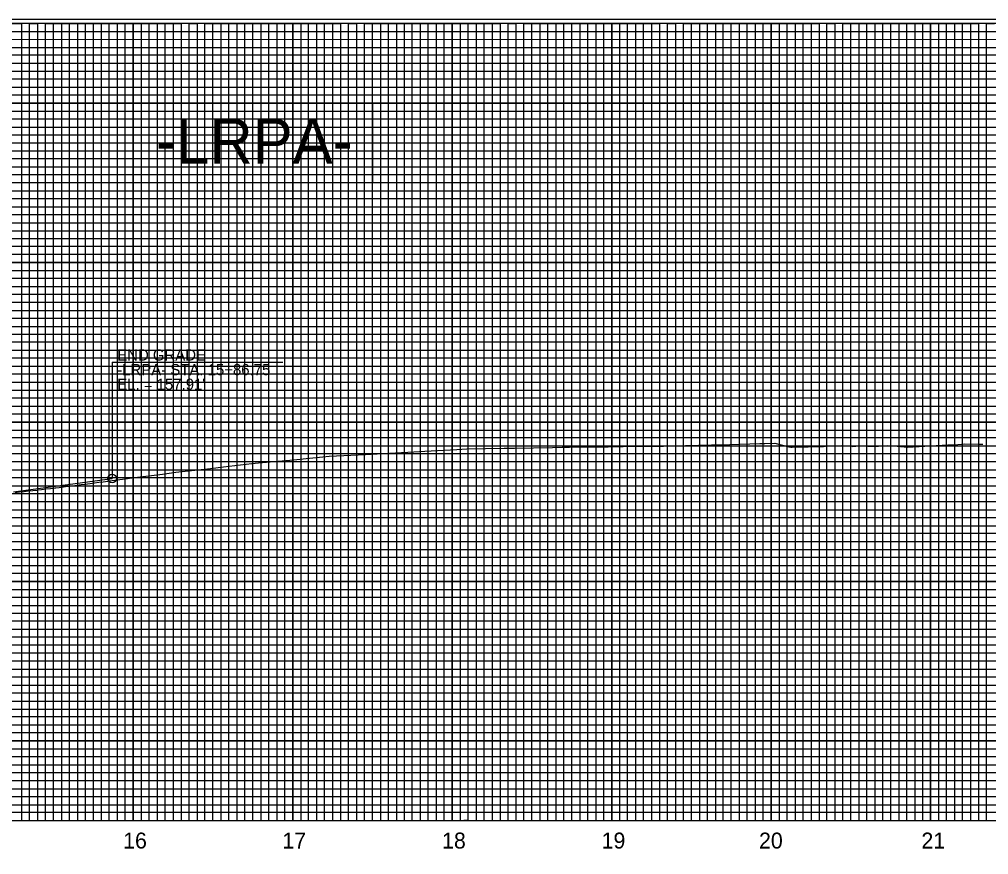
# Model space of a CAD drawing. Extents: x 573468 to 580768, y -57414 to -51768.
# Drawn here: x 579424 to 580032, y -53560 to -53036 of the extents above; entities that cross this region are included whole.
import ezdxf

# ---------------------------------------------------------------- set-up
doc = ezdxf.new("R2010")
doc.units = 0
for name, color, linetype in [('Exist Vertical Profile Ground Line', 7, 'Continuous'), ('Exist Vertical Profile Horizontal Axis Label Major', 7, 'Continuous'), ('Prop Grid Mask', 7, 'Continuous'), ('Prop PFL Text', 7, 'Continuous'), ('Prop Vertical Profile Grade', 7, 'Continuous'), ('Prop VPI Label', 7, 'Continuous'), ('Sheet DOT Grid CELL', 7, 'Continuous'), ('Sheet Layout Profile Border Port 1', 7, 'Continuous'), ('Sheet Plot Border Inside CELL', 7, 'Continuous'), ('Sheet Profile CELL', 7, 'Continuous'), ('Sheet Profile Grid Major CELL', 7, 'Continuous'), ('Sheet Profile Grid Middle CELL', 7, 'Continuous'), ('Sheet Profile Grid Minor CELL', 7, 'Continuous')]:
    doc.layers.add(name, color=color, linetype=linetype)

msp = doc.modelspace()

# ---------------------------------------------------------------- linework, layer by layer
at = {"layer": 'Exist Vertical Profile Ground Line'}
for points in [[(579421.13, -53332.7), (579423.9, -53332.4), (579426.81, -53332.08), (579429.43, -53331.79), (579432.19, -53331.48), (579434.96, -53331.18), (579435.37, -53331.13), (579437.72, -53330.85), (579440.49, -53330.52), (579443.25, -53330.2), (579446.02, -53329.88), (579446.74, -53329.79), (579448.78, -53329.53), (579451.55, -53329.18), (579454.32, -53328.83), (579455.12, -53328.73), (579457.08, -53328.48), (579459.85, -53328.13), (579462.61, -53327.78), (579465.38, -53327.44), (579466.56, -53327.29), (579468.14, -53327.07), (579470.91, -53326.67), (579473.67, -53326.31), (579476.44, -53325.96), (579479.2, -53325.6), (579481.97, -53325.25), (579490.18, -53324.2), (579494.4, -53323.61), (579513.64, -53321.16), (579521.98, -53320.09), (579543.75, -53317.66), (579551.92, -53316.61), (579569.51, -53314.65), (579573.73, -53314.11), (579595.96, -53312.23), (579603.72, -53311.33), (579614.04, -53310.47), (579618.14, -53309.99), (579640.86, -53308.82), (579648.1, -53308.4), (579671.17, -53307.21), (579678.07, -53306.8), (579698.12, -53305.77), (579704.3, -53305.41), (579727.86, -53305), (579734.26, -53304.88), (579758.06, -53304.47), (579764.22, -53304.36), (579768.82, -53304.28), (579792.93, -53304), (579798.82, -53303.93), (579802.44, -53303.88), (579826.73, -53303.6), (579827.72, -53303.59), (579833.26, -53303.53), (579857.88, -53302.85), (579863.01, -53302.8), (579888.04, -53302.11), (579891.27, -53302.07), (579897.43, -53301.9), (579906.36, -53304.08), (579907.52, -53304.38), (579908.34, -53304.39), (579916.58, -53304.17), (579918.34, -53304.11), (579928.01, -53303.82), (579929.32, -53303.78), (579939.48, -53303.3), (579940.13, -53303.3), (579945.71, -53303.76), (579946.42, -53303.82), (579950.47, -53303.57), (579951.54, -53303.56), (579955.86, -53303.6), (579957.32, -53303.69), (579962.45, -53303.62), (579966.25, -53303.49), (579968.22, -53303.35), (579971.76, -53303.57), (579974.21, -53303.61), (579976.28, -53303.86), (579978.58, -53304.11), (579980.7, -53304.31), (580006.09, -53302.88), (580007.99, -53302.87), (580010.08, -53302.77), (580016.6, -53302.14)], [(580016.6, -53302.14), (580025.52, -53302.47), (580027.9, -53302.47)]]:
    msp.add_lwpolyline(points, dxfattribs=at)
at = {"layer": 'Prop Grid Mask'}
msp.add_lwpolyline([(579495.21, -53088.55), (579645.21, -53088.55), (579645.21, -53138.55), (579495.21, -53138.55)], close=True, dxfattribs=at)
at = {"layer": 'Prop PFL Text'}
for q in [(579589.04, -53251.09), (579481.96, -53324)]:
    msp.add_line((579481.96, -53251.09), q, dxfattribs=at)
at = {"layer": 'Prop Vertical Profile Grade'}
msp.add_line((579420.21, -53332.32), (579481.96, -53324), dxfattribs=at)
at = {"layer": 'Prop VPI Label'}
msp.add_circle((579481.96, -53324), 2.75, dxfattribs=at)
at = {"layer": 'Sheet DOT Grid CELL'}
for p, q in [((579445.21, -53538.55), (579445.21, -53038.55)), ((579495.21, -53538.55), (579495.21, -53038.55)), ((579545.21, -53538.55), (579545.21, -53038.55)), ((579595.21, -53538.55), (579595.21, -53038.55)), ((579645.21, -53538.55), (579645.21, -53038.55)), ((579695.21, -53538.55), (579695.21, -53038.55)), ((579745.21, -53538.55), (579745.21, -53038.55)), ((579795.21, -53538.55), (579795.21, -53038.55)), ((579845.21, -53538.55), (579845.21, -53038.55)), ((579895.21, -53538.55), (579895.21, -53038.55)), ((579945.21, -53538.55), (579945.21, -53038.55)), ((579995.21, -53538.55), (579995.21, -53038.55)), ((580145.16, -53088.55), (578845.21, -53088.55)), ((580145.16, -53138.55), (578845.21, -53138.55)), ((580345.21, -53188.55), (578845.21, -53188.55)), ((580345.21, -53238.55), (578845.21, -53238.55)), ((580345.21, -53288.55), (578845.21, -53288.55)), ((580345.21, -53338.55), (578845.21, -53338.55)), ((580345.21, -53388.55), (578845.21, -53388.55)), ((580345.21, -53438.55), (578845.21, -53438.55)), ((580345.21, -53488.55), (578845.21, -53488.55))]:
    msp.add_line(p, q, dxfattribs=at)
at = {"layer": 'Sheet Layout Profile Border Port 1'}
msp.add_lwpolyline([(578895.21, -53038.55), (578895.21, -53538.55), (580295.21, -53538.55), (580295.21, -53176.1), (580145.16, -53176.1), (580145.16, -53038.55)], close=True, dxfattribs=at)
at = {"layer": 'Sheet Plot Border Inside CELL'}
msp.add_lwpolyline([(578691.21, -54091.1), (580357.71, -54091.1), (580357.71, -53036), (578691.21, -53036)], close=True, dxfattribs=at)
at = {"layer": 'Sheet Profile CELL'}
msp.add_line((578845.21, -53538.55), (580345.21, -53538.55), dxfattribs=at)
msp.add_lwpolyline([(580345.21, -53038.55), (578845.21, -53038.55), (578845.21, -54088.55), (580345.21, -54088.55)], close=True, dxfattribs=at)
at = {"layer": 'Sheet Profile Grid Major CELL'}
for points in [[(579395.21, -53538.55), (579445.21, -53538.55), (579445.21, -53038.55), (579495.21, -53038.55), (579495.21, -53538.55), (579545.21, -53538.55), (579545.21, -53038.55), (579595.21, -53038.55), (579595.21, -53538.55), (579645.21, -53538.55), (579645.21, -53038.55), (579695.21, -53038.55), (579695.21, -53538.55), (579745.21, -53538.55), (579745.21, -53038.55), (579795.21, -53038.55), (579795.21, -53538.55), (579845.21, -53538.55), (579845.21, -53038.55), (579895.21, -53038.55), (579895.21, -53538.55), (579945.21, -53538.55), (579945.21, -53038.55), (579995.21, -53038.55), (579995.21, -53538.55), (580045.21, -53538.55)], [(578845.21, -53088.55), (580145.21, -53088.55)], [(580145.21, -53138.55), (578845.21, -53138.55), (578845.21, -53188.55), (580345.21, -53188.55)], [(580345.21, -53238.55), (578845.21, -53238.55), (578845.21, -53288.55), (580345.21, -53288.55)], [(580345.21, -53338.55), (578845.21, -53338.55), (578845.21, -53388.55), (580345.21, -53388.55)], [(580345.21, -53438.55), (578845.21, -53438.55), (578845.21, -53438.55), (578845.21, -53488.55), (580345.21, -53488.55)]]:
    msp.add_lwpolyline(points, dxfattribs=at)
at = {"layer": 'Sheet Profile Grid Middle CELL'}
msp.add_line((578845.21, -53063.55), (580145.16, -53063.55), dxfattribs=at)
for points in [[(579420.21, -53538.55), (579470.21, -53538.55), (579470.21, -53538.55), (579470.21, -53038.55), (579520.21, -53038.55), (579520.21, -53538.55), (579570.21, -53538.55), (579570.21, -53038.55), (579620.21, -53038.55), (579620.21, -53538.55), (579670.21, -53538.55), (579670.21, -53038.55), (579720.21, -53038.55), (579720.21, -53538.55), (579770.21, -53538.55), (579770.21, -53038.55), (579820.21, -53038.55), (579820.21, -53538.55), (579870.21, -53538.55), (579870.21, -53038.55), (579920.21, -53038.55), (579920.21, -53538.55), (579970.21, -53538.55), (579970.21, -53038.55), (580020.21, -53038.55), (580020.21, -53538.55), (580070.21, -53538.55)], [(580145.21, -53113.55), (578845.21, -53113.55), (578845.21, -53163.55), (580145.21, -53163.55)], [(580345.21, -53213.55), (578845.21, -53213.55), (578845.21, -53263.55), (580170.21, -53263.55)], [(580345.21, -53313.55), (578845.21, -53313.55), (578845.21, -53363.55), (580345.21, -53363.55)], [(580345.21, -53413.55), (578845.21, -53413.55), (578845.21, -53463.55), (580345.21, -53463.55)], [(580345.21, -53513.55), (578845.21, -53513.55)]]:
    msp.add_lwpolyline(points, dxfattribs=at)
at = {"layer": 'Sheet Profile Grid Minor CELL'}
for p, q in [((578895.21, -53043.55), (580145.21, -53043.55)), ((580145.21, -53048.55), (578895.21, -53048.9)), ((578895.21, -53053.55), (580145.21, -53053.55)), ((580145.16, -53173.55), (578895.21, -53173.55)), ((580295.21, -53178.55), (578895.21, -53178.55)), ((580295.21, -53183.55), (578895.21, -53183.55)), ((578895.21, -53193.55), (580295.21, -53193.55)), ((580295.21, -53198.55), (578895.21, -53198.55)), ((578895.21, -53203.55), (580295.21, -53203.55)), ((580295.21, -53223.55), (578895.21, -53223.55)), ((578895.21, -53228.55), (580295.21, -53228.55)), ((580295.21, -53248.55), (578895.21, -53248.55)), ((578895.21, -53253.55), (580295.21, -53253.55)), ((580295.21, -53273.55), (578895.21, -53273.55)), ((578895.21, -53278.55), (580295.21, -53278.55)), ((580295.21, -53283.55), (578895.21, -53283.55)), ((578895.21, -53293.55), (580295.21, -53293.55)), ((580295.21, -53298.55), (578895.21, -53298.55)), ((578895.21, -53303.55), (580295.21, -53303.55)), ((580295.21, -53308.55), (578895.21, -53308.55)), ((578895.21, -53318.55), (580295.21, -53318.55)), ((580295.21, -53323.55), (578895.21, -53323.55)), ((578895.21, -53328.55), (580295.21, -53328.55)), ((580295.21, -53333.55), (578895.21, -53333.55)), ((578895.21, -53343.55), (580295.21, -53343.55)), ((580295.21, -53348.55), (578895.21, -53348.55)), ((578895.21, -53353.55), (580295.21, -53353.55)), ((580295.21, -53358.55), (578895.21, -53358.55)), ((578895.21, -53368.55), (580295.21, -53368.55)), ((580295.21, -53373.55), (578895.21, -53373.55)), ((578895.21, -53378.55), (580295.21, -53378.55)), ((580295.21, -53383.55), (578895.21, -53383.55)), ((578895.21, -53393.55), (580295.21, -53393.55)), ((580295.21, -53398.55), (578895.21, -53398.55)), ((578895.21, -53403.55), (580295.21, -53403.55)), ((580295.21, -53408.55), (578895.21, -53408.55)), ((578895.21, -53418.55), (580295.21, -53418.55)), ((580295.21, -53423.55), (578895.21, -53423.55)), ((580295.21, -53428.55), (578895.21, -53428.55)), ((580295.21, -53433.55), (578895.21, -53433.55)), ((578895.21, -53443.55), (580295.21, -53443.55)), ((580295.21, -53448.55), (578895.21, -53448.55)), ((578895.21, -53453.55), (580295.21, -53453.55)), ((580295.21, -53458.55), (578895.21, -53458.55)), ((578895.21, -53468.55), (580295.21, -53468.55)), ((580295.21, -53473.55), (578895.21, -53473.55)), ((578895.21, -53478.55), (580295.21, -53478.55)), ((580295.21, -53483.55), (578895.21, -53483.55)), ((578895.21, -53493.55), (580295.21, -53493.55)), ((580295.21, -53498.55), (578895.21, -53498.55)), ((578895.21, -53503.55), (580295.21, -53503.55)), ((580295.21, -53508.55), (578895.21, -53508.55)), ((578895.21, -53518.55), (580295.21, -53518.55)), ((580295.21, -53523.55), (578895.21, -53523.55)), ((578895.21, -53528.55), (580295.21, -53528.55))]:
    msp.add_line(p, q, dxfattribs=at)
for points in [[(579415.21, -53038.55), (579425.21, -53038.55)], [(579425.21, -53038.55), (579425.21, -53538.55), (579430.21, -53538.55), (579430.21, -53038.55), (579435.21, -53038.55), (579435.21, -53538.55), (579440.21, -53538.55), (579440.21, -53038.55), (579450.21, -53038.55), (579450.21, -53538.55), (579455.21, -53538.55), (579455.21, -53038.55), (579460.21, -53038.55), (579460.21, -53538.55), (579465.21, -53538.55), (579465.21, -53038.55), (579475.21, -53038.55), (579475.21, -53538.55), (579480.21, -53538.55), (579480.21, -53038.55), (579485.21, -53038.55), (579485.21, -53538.55), (579490.21, -53538.55), (579490.21, -53038.55), (579500.21, -53038.55), (579500.21, -53538.55), (579505.21, -53538.55), (579505.21, -53038.55), (579510.21, -53038.55), (579510.21, -53538.55), (579515.21, -53538.55), (579515.21, -53038.55), (579525.21, -53038.55), (579525.21, -53538.55), (579530.21, -53538.55), (579530.21, -53038.55), (579535.21, -53038.55), (579535.21, -53538.55), (579540.21, -53538.55), (579540.21, -53038.55), (579550.21, -53038.55), (579550.21, -53538.55), (579550.21, -53538.55), (579555.21, -53538.55), (579555.21, -53038.55), (579560.21, -53038.55), (579560.21, -53538.55), (579565.21, -53538.55), (579565.21, -53038.55), (579575.21, -53038.55), (579575.21, -53538.55), (579580.21, -53538.55), (579580.21, -53038.55), (579585.21, -53038.55), (579585.21, -53538.55), (579590.21, -53538.55), (579590.21, -53038.55), (579600.21, -53038.55), (579600.21, -53538.55), (579605.21, -53538.55), (579605.21, -53038.55), (579610.21, -53038.55), (579610.21, -53538.55), (579615.21, -53538.55), (579615.21, -53038.55), (579625.21, -53038.55), (579625.21, -53538.55), (579630.21, -53538.55), (579630.21, -53038.55), (579635.21, -53038.55), (579635.21, -53538.55), (579640.21, -53538.55), (579640.21, -53038.55), (579650.21, -53038.55), (579650.21, -53538.55), (579655.21, -53538.55), (579655.21, -53038.55), (579660.21, -53038.55), (579660.21, -53538.55), (579665.21, -53538.55), (579665.21, -53038.55), (579675.21, -53038.55), (579675.21, -53538.55), (579680.21, -53538.55), (579680.21, -53038.55), (579685.21, -53038.55), (579685.21, -53538.55), (579690.21, -53538.55), (579690.21, -53038.55), (579700.21, -53038.55), (579700.21, -53538.55), (579704.91, -53538), (579705.21, -53538.55), (579705.21, -53038.55), (579710.21, -53038.55), (579710.21, -53538.55), (579715.21, -53538.55), (579715.21, -53038.55), (579725.21, -53038.55), (579725.21, -53538.55), (579730.21, -53538.55)], [(579730.21, -53538.55), (579730.21, -53038.55), (579735.21, -53038.55), (579735.21, -53538.55), (579740.21, -53538.55), (579740.21, -53038.55), (579750.21, -53038.55), (579750.21, -53538.55), (579755.21, -53538.55), (579755.21, -53038.55), (579760.21, -53038.55), (579760.21, -53538.55), (579765.21, -53538.55), (579765.21, -53038.55), (579775.21, -53038.55), (579775.21, -53538.55), (579780.21, -53538.55), (579780.21, -53038.55), (579785.21, -53038.55), (579785.21, -53538.55), (579790.21, -53538.55), (579790.21, -53038.55), (579800.21, -53038.55), (579800.21, -53538.55), (579805.21, -53538.55), (579805.21, -53038.55), (579810.21, -53038.55), (579810.21, -53538.55), (579815.21, -53538.55), (579815.21, -53038.55), (579825.21, -53038.55), (579825.21, -53538.55), (579830.21, -53538.55), (579830.21, -53038.55), (579835.21, -53038.55), (579835.21, -53538.55), (579840.21, -53538.55), (579840.21, -53038.55), (579850.21, -53038.55), (579850.21, -53538.55), (579855.21, -53538.55), (579855.21, -53038.55), (579860.21, -53038.55), (579860.21, -53538.55), (579865.21, -53538.55), (579865.21, -53038.55), (579875.21, -53038.55), (579875.21, -53538.55), (579880.21, -53538.55), (579880.21, -53038.55), (579885.21, -53038.55), (579885.21, -53538.55), (579890.21, -53538.55), (579890.21, -53038.55), (579900.21, -53038.55), (579900.21, -53538.55), (579905.21, -53538.55), (579905.21, -53038.55), (579910.21, -53038.55), (579910.21, -53538.55), (579915.21, -53538.55), (579915.21, -53038.55), (579925.21, -53038.55), (579925.21, -53538.55), (579930.21, -53538.55), (579930.21, -53038.55), (579935.21, -53038.55), (579935.21, -53538.55), (579940.21, -53538.55), (579940.21, -53038.55), (579950.21, -53038.55), (579950.21, -53538.55), (579955.21, -53538.55), (579955.21, -53038.55), (579960.21, -53038.55), (579960.21, -53538.55), (579965.21, -53538.55), (579965.21, -53038.55), (579975.21, -53038.55), (579975.21, -53538.55), (579980.21, -53538.55), (579980.21, -53038.55), (579985.21, -53038.55), (579985.21, -53538.55), (579990.21, -53538.55), (579990.21, -53038.55), (580000.21, -53038.55), (580000.21, -53538.55), (580005.21, -53538.55), (580005.21, -53038.55), (580010.21, -53038.55), (580010.21, -53538.55), (580015.21, -53538.55), (580015.21, -53038.55), (580025.21, -53038.55), (580025.21, -53538.55), (580030.21, -53538.55), (580030.21, -53038.55), (580035.21, -53038.55)], [(580145.21, -53058.55), (578895.21, -53058.55), (578895.21, -53068.55), (580145.21, -53068.55)], [(580145.16, -53073.55), (578895.21, -53073.55), (578895.21, -53078.55), (580145.21, -53078.55)], [(580145.21, -53083.55), (578895.21, -53083.55), (578895.21, -53093.55), (580145.21, -53093.55)], [(580145.21, -53098.55), (578895.21, -53098.55), (578895.21, -53103.55), (580145.21, -53103.55)], [(580145.21, -53108.55), (578895.21, -53108.55), (578895.21, -53118.55), (580145.21, -53118.55)], [(580145.21, -53123.55), (578895.21, -53123.55), (578895.21, -53128.55), (580145.21, -53128.55)], [(580145.21, -53133.55), (578895.21, -53133.55), (578895.21, -53143.55), (580145.21, -53143.55)], [(580145.21, -53148.65), (578895.31, -53148.65), (578895.31, -53153.55), (580145.21, -53153.55)], [(580145.21, -53158.55), (578895.21, -53158.55), (578895.21, -53168.55), (580145.21, -53168.55)], [(580295.21, -53208.55), (578895.21, -53208.55), (578895.21, -53218.55), (580295.21, -53218.55)], [(580295.21, -53233.55), (578895.21, -53233.55), (578895.21, -53243.55), (580295.21, -53243.55)], [(580295.21, -53258.55), (578895.21, -53258.55), (578895.21, -53268.55), (580295.21, -53268.55)], [(580295.21, -53533.55), (578895.21, -53533.55)]]:
    msp.add_lwpolyline(points, dxfattribs=at)

# ---------------------------------------------------------------- texts
at = {"layer": 'Exist Vertical Profile Horizontal Axis Label Major'}
for s, p in [('16', (579488.9, -53556.05)), ('17', (579588.75, -53556.05)), ('18', (579688.88, -53556.05)), ('19', (579788.92, -53556.05)), ('20', (579887.6, -53556.05)), ('21', (579989.44, -53556.05))]:
    msp.add_text(s, height=10, dxfattribs=at).set_placement(p)
at = {"layer": 'Prop PFL Text'}
for s, height, p in [('-LRPA-', 28.125, (579509.53, -53126.44)), ('END GRADE', 7, (579485.19, -53249.99)), ('-LRPA- STA. 15+86.75', 7, (579485.19, -53259.16)), ("EL. = 157.91'", 7, (579485.19, -53268.34))]:
    msp.add_text(s, height=height, dxfattribs=at).set_placement(p)

doc.saveas('drawing.dxf')
